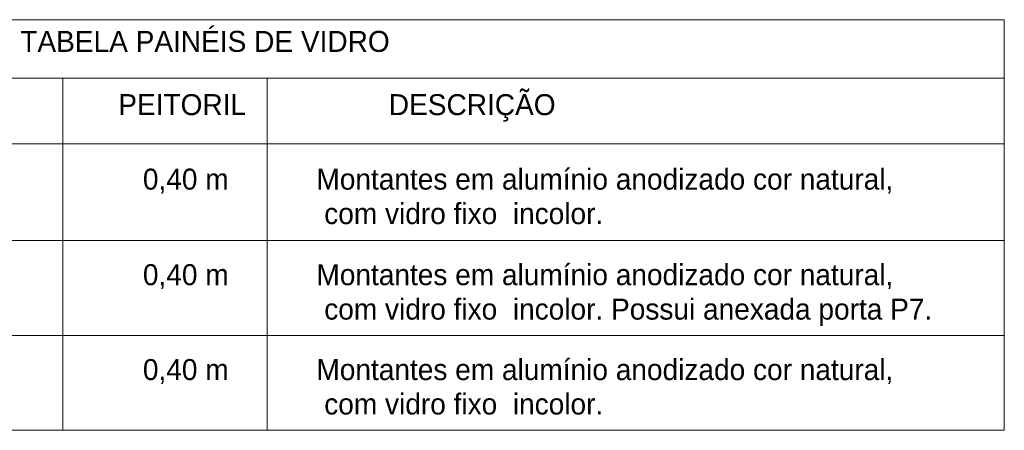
# Model space of a CAD drawing. Header units: metres. Extents: x -33 to 126, y -29 to 31.
# Tile 274 of 656: x 35.02 to 37.72, y 2.25 to 3.37. Entities that reach past the tile are written whole.
import ezdxf

# ---------------------------------------------------------------- set-up
doc = ezdxf.new("R2010")
doc.units = ezdxf.units.M
doc.layers.add('A-DETL', color=90, linetype='Continuous', lineweight=18)
doc.layers.add('G-ANNO-TEXT', color=7, linetype='Continuous', lineweight=18)
doc.styles.add('Century Gothic_7', font='GOTHIC.TTF', dxfattribs={"height": 0.057484})

msp = doc.modelspace()

# ---------------------------------------------------------------- linework, layer by layer
at = {"layer": 'A-DETL'}
for p, q in [((33.5637, 3.3747), (37.7187, 3.3747)), ((37.7187, 3.3747), (37.7187, 2.2497)), ((37.7187, 3.2147), (33.5637, 3.2147)), ((35.1387, 3.2147), (35.1387, 2.2497)), ((35.6987, 3.2147), (35.6987, 2.2497)), ((37.7187, 3.0347), (33.5637, 3.0347)), ((37.7187, 2.7697), (33.5637, 2.7697)), ((37.7187, 2.5097), (33.5637, 2.5097)), ((37.7187, 2.2497), (33.5637, 2.2497))]:
    msp.add_line(p, q, dxfattribs=at)

# ---------------------------------------------------------------- texts
at = {"layer": 'G-ANNO-TEXT', "lineweight": 9, "attachment_point": 1, "line_spacing_factor": 0.984117, "style": 'Century Gothic_7'}
for s, insert, char_height, width in [('TABELA PAINÉIS DE VIDRO\\P', (35.0219, 3.344), 0.057484, 1.16424), ('DESCRIÇÃO', (36.0319, 3.1707), 0.05748, 0.5544), ('PEITORIL', (35.2904, 3.1707), 0.05748, 0.37584), ('Montantes em alumínio anodizado cor natural,\\P com vidro fixo  incolor.', (35.8335, 2.9666), 0.057484, 2.15352), ('0,40 m', (35.3579, 2.9666), 0.05748, 0.29664), ('0,40 m', (35.3579, 2.7048), 0.05748, 0.29664), ('Montantes em alumínio anodizado cor natural,\\P com vidro fixo  incolor. Possui anexada porta P7.', (35.8335, 2.7048), 0.057484, 2.2356), ('Montantes em alumínio anodizado cor natural,\\P com vidro fixo  incolor.', (35.8335, 2.4448), 0.057484, 2.15352), ('0,40 m', (35.3579, 2.4448), 0.05748, 0.29664)]:
    msp.add_mtext(s, dxfattribs=dict(at, insert=insert, char_height=char_height, width=width))

doc.saveas('drawing.dxf')
